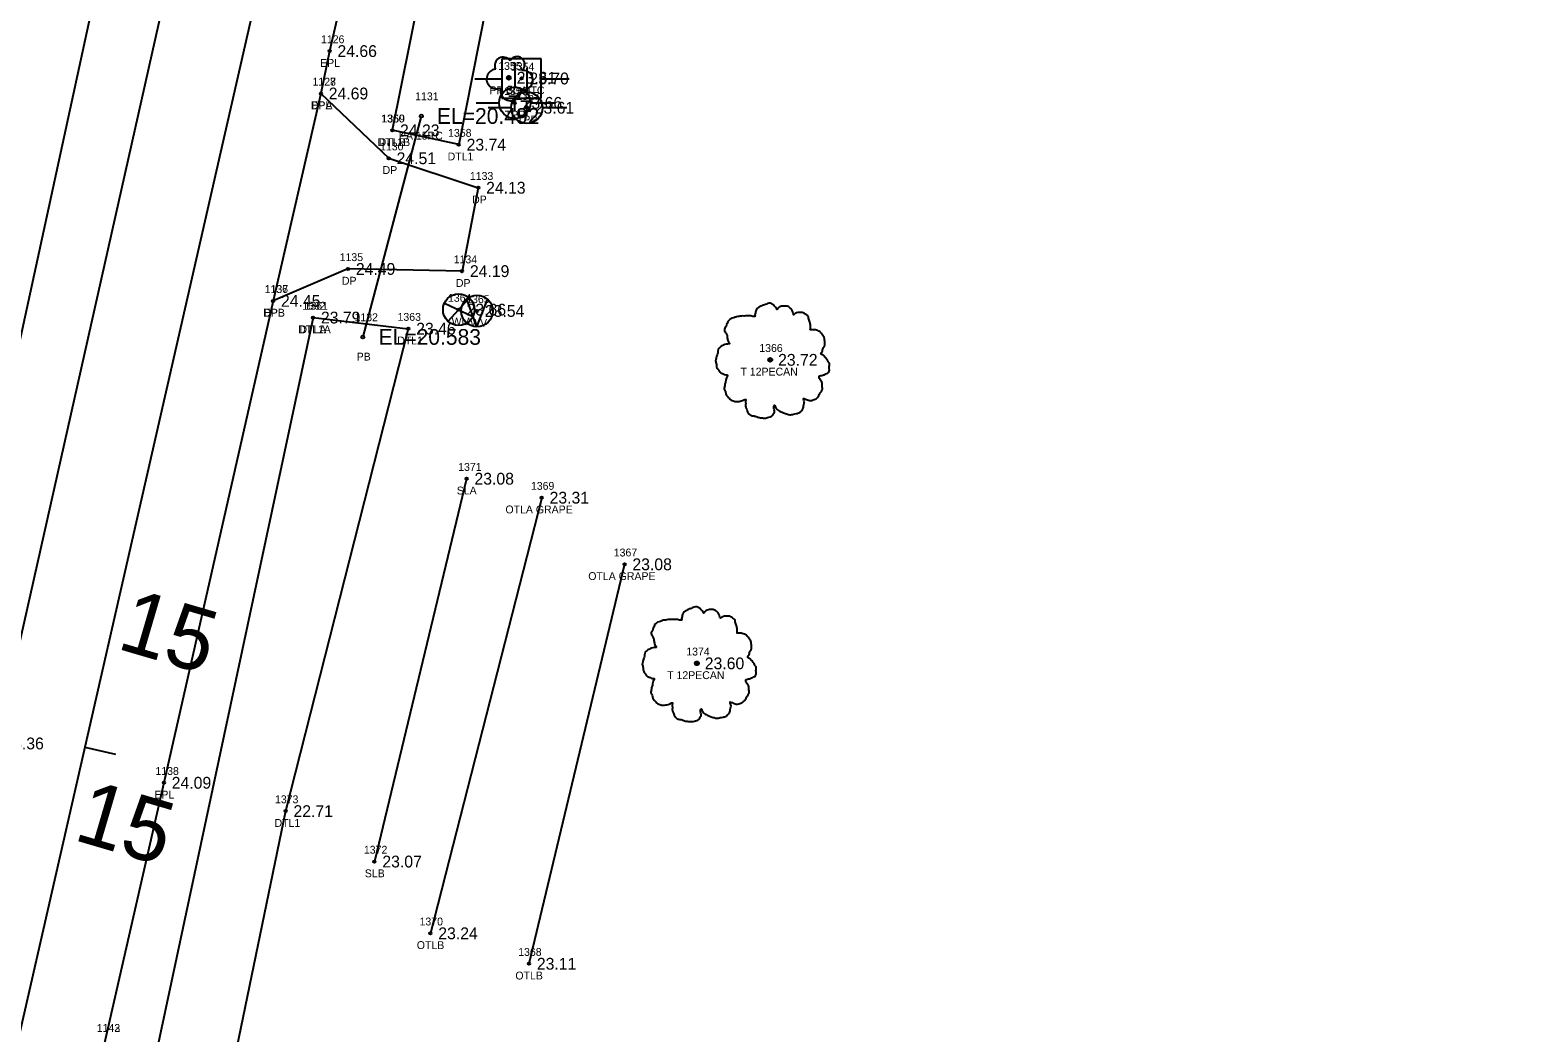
# Model space of a CAD drawing. Extents: x 2654414 to 2656963, y 761776 to 764965.
# Drawn here: x 2655871.2 to 2656062.9, y 763920.5 to 764047.9 of the extents above; entities that cross this region are included whole.
import ezdxf

# ---------------------------------------------------------------- set-up
doc = ezdxf.new("R2010")
doc.units = 0
for name, color, linetype in [('Default', 7, 'Continuous'), ('RD_EX_DR_Pipe', 7, 'Continuous'), ('RD_EX_DR_Pipe_txCode', 7, 'Continuous'), ('RD_EX_Driveway', 7, 'Continuous'), ('RD_EX_Driveway_txCode', 7, 'Continuous'), ('RD_EX_H2O', 7, 'Continuous'), ('RD_EX_H2O_txCode', 7, 'Continuous'), ('RD_EX_Road', 7, 'Continuous'), ('RD_EX_Road_txCode', 7, 'Continuous'), ('RD_EX_TX_Driveway_ELEV', 7, 'Continuous'), ('RD_EX_TX_H2O_ELEV', 7, 'Continuous'), ('RD_EX_TX_Road_ELEV', 7, 'Continuous'), ('RD_EX_TX_UT_ELEV', 7, 'Continuous'), ('RD_EX_TX_VEG_ELEV', 7, 'Continuous'), ('RD_EX_UT', 7, 'Continuous'), ('RD_EX_UT_txCode', 7, 'Continuous'), ('RD_EX_VEG', 7, 'Continuous'), ('RD_EX_VEG_txCode', 7, 'Continuous'), ('RD_HC_Cl', 7, 'Continuous'), ('RD_HC_Data_Tic', 7, 'Continuous'), ('RD_HC_Survey_ELEV', 7, 'Continuous'), ('RD_HC_TX_Sta50', 7, 'Continuous'), ('RD_SMD_Locator', 7, 'Continuous'), ('RD_TX_Pipe_ElevEX', 7, 'Continuous')]:
    doc.layers.add(name, color=color, linetype=linetype)

msp = doc.modelspace()

# ---------------------------------------------------------------- linework, layer by layer
at = {"layer": 'Default'}
msp.add_line((2656050.51, 764712.37), (2655383.26, 761787.51), dxfattribs=at)
at = {"layer": 'RD_EX_DR_Pipe'}
msp.add_line((2655920.92, 764037.01), (2655913.49, 764008.93), dxfattribs=at)
at = {"layer": 'RD_EX_Driveway'}
msp.add_lwpolyline([(2655908.15, 764039.87), (2655916.78, 764031.64), (2655928.16, 764027.89), (2655926.1, 764017.29), (2655911.6, 764017.57), (2655902.08, 764013.51)], dxfattribs=at)
at = {"layer": 'RD_EX_H2O'}
msp.add_line((2655907.16, 764011.39), (2655886.35, 763913.97), dxfattribs=at)
for points in [[(2655985.99, 764532.58), (2655990.84, 764527.53), (2655967.74, 764432.27), (2655946, 764335.4), (2655922.66, 764238.07), (2655902.06, 764145.42), (2655879.59, 764053.25), (2655859.1, 763959.14), (2655841.15, 763874.16), (2655837.57, 763865.39), (2655829.11, 763865.29), (2655761.29, 763886.78)], [(2655947.03, 764129.35), (2655938.92, 764130.64), (2655936.71, 764126.96), (2655925.1, 764074.36), (2655917.22, 764035.19)], [(2655947.03, 764129.35), (2655933.47, 764072.79), (2655925.68, 764033.37), (2655917.22, 764035.19)], [(2655907.16, 764011.39), (2655919.27, 764009.98), (2655903.67, 763948.66), (2655896.06, 763911.94), (2655886.35, 763913.97)]]:
    msp.add_lwpolyline(points, dxfattribs=at)
at = {"layer": 'RD_EX_Road'}
for points in [[(2656041.72, 764723.31), (2656018.5, 764622.03), (2656002.75, 764552.49), (2655997.43, 764530.02), (2655974.74, 764429.64), (2655952.97, 764333.57), (2655930.52, 764235.7), (2655909.18, 764142.93), (2655887.93, 764050.57), (2655866.91, 763957.26), (2655846.82, 763869.53), (2655845.21, 763862.22), (2655839.99, 763839.71), (2655823.38, 763766.66), (2655801.33, 763669.93), (2655780.03, 763576.53), (2655774.26, 763551.85), (2655771.37, 763539.86), (2655759.09, 763486.9), (2655736.94, 763391.72), (2655715.19, 763296.77), (2655711.35, 763278.45)], [(2656062.87, 764717.57), (2656039.84, 764617.04), (2656035.41, 764597.94), (2656033.38, 764589.18), (2656018.27, 764522.6), (2656017.22, 764517.64), (2656011.07, 764490.22), (2655996.52, 764425.63), (2655974.03, 764327.02), (2655960.71, 764269.34), (2655951.96, 764231.59), (2655930.84, 764138.62), (2655926.81, 764121.01), (2655909.26, 764045.26), (2655908.15, 764039.87), (2655902.08, 764013.51), (2655888.19, 763952.26), (2655880.73, 763919.6), (2655875, 763893.73), (2655866.73, 763857), (2655852.89, 763796.34), (2655850.73, 763786.52)]]:
    msp.add_lwpolyline(points, dxfattribs=at)
at = {"layer": 'RD_EX_UT'}
for p, q in [((2655936.15, 764044.29), (2655931.15, 764044.29)), ((2655931.15, 764044.29), (2655931.15, 764039.29)), ((2655932.81, 764043.75), (2655932.81, 764040.68)), ((2655936.15, 764039.29), (2655936.15, 764044.29)), ((2655934.34, 764043.13), (2655934.34, 764040.06)), ((2655927.72, 764041.73), (2655931.19, 764041.73)), ((2655936.08, 764041.73), (2655939.72, 764041.73)), ((2655927.88, 764038.7), (2655930.81, 764038.7)), ((2655929.41, 764038.08), (2655932.34, 764038.08)), ((2655931.15, 764039.29), (2655936.15, 764039.29)), ((2655934.81, 764038.7), (2655937.88, 764038.7)), ((2655936.34, 764038.08), (2655939.41, 764038.08)), ((2655923.85, 764013.24), (2655927.48, 764011.53)), ((2655924.33, 764010.94), (2655927, 764013.84)), ((2655928, 764010.23), (2655926.69, 764013.71)), ((2655928, 764010.23), (2655929.32, 764013.68))]:
    msp.add_line(p, q, dxfattribs=at)
for centre in [(2655932.81, 764038.68), (2655934.34, 764038.06), (2655925.68, 764012.4), (2655928, 764012.22)]:
    msp.add_circle(centre, 2, dxfattribs=at)
at = {"layer": 'RD_EX_VEG'}
for p, q in [((2655926.68, 763990.91), (2655914.97, 763942.25)), ((2655936.23, 763988.5), (2655922.08, 763933.13)), ((2655946.76, 763980.03), (2655934.61, 763929.26))]:
    msp.add_line(p, q, dxfattribs=at)
for centre, radius in [((2655932.05, 764041.87), 0.25), ((2655965.28, 764006.02), 0.25), ((2655965.27, 764006), 0.0001), ((2655955.96, 763967.44), 0.25), ((2655955.95, 763967.42), 0.0001)]:
    msp.add_circle(centre, radius, dxfattribs=at)
for centre, radius, start, end in [((2655931.33, 764043.41), 1.08, 34.9763, 204.756), ((2655933.09, 764043.57), 0.995, 308.7626, 152.0467), ((2655930.48, 764041.71), 1.26, 96.4518, 294.734), ((2655933.89, 764041.59), 1.22, 256.5667, 98.1046), ((2655932.29, 764040.27), 1.32, 166.8827, 5.7589)]:
    msp.add_arc(centre, radius, start, end, dxfattribs=at)
for points in [[(2655965.41, 764013.19), (2655965.11, 764013.21), (2655964.79, 764013.11), (2655964.54, 764013.01), (2655964.31, 764012.94), (2655964.09, 764012.84), (2655963.79, 764012.66), (2655963.56, 764012.46), (2655963.44, 764012.21), (2655963.39, 764011.99), (2655963.34, 764011.71), (2655963.34, 764011.54), (2655963.21, 764011.51), (2655963.06, 764011.54), (2655962.81, 764011.61), (2655962.56, 764011.61), (2655962.31, 764011.61), (2655961.96, 764011.59), (2655961.61, 764011.59), (2655961.34, 764011.54), (2655961.01, 764011.49), (2655960.64, 764011.36), (2655960.29, 764011.24), (2655959.99, 764010.99), (2655959.74, 764010.51), (2655959.61, 764010.16), (2655959.46, 764009.91), (2655959.61, 764009.46), (2655959.79, 764009.11), (2655959.81, 764008.91), (2655959.89, 764008.49), (2655959.99, 764008.26), (2655960.11, 764008.06), (2655960.04, 764008.04), (2655959.66, 764007.99), (2655959.36, 764007.89), (2655958.94, 764007.66), (2655958.72, 764007.44), (2655958.62, 764007.11), (2655958.59, 764006.76), (2655958.49, 764006.56), (2655958.42, 764006.29), (2655958.39, 764006.21), (2655958.34, 764005.89), (2655958.44, 764005.44), (2655958.47, 764005.09), (2655958.59, 764004.86), (2655958.74, 764004.69), (2655958.92, 764004.44), (2655959.31, 764004.22), (2655959.64, 764004.12), (2655959.84, 764004.09), (2655959.66, 764003.59), (2655959.61, 764003.24), (2655959.49, 764002.84), (2655959.49, 764002.77), (2655959.44, 764002.29), (2655959.59, 764001.97), (2655959.66, 764001.59), (2655959.84, 764001.37), (2655960.11, 764001.07), (2655960.44, 764000.84), (2655960.94, 764000.72), (2655961.34, 764000.74), (2655961.91, 764000.92), (2655962.16, 764000.99), (2655962.14, 764000.82), (2655962.16, 764000.44), (2655962.16, 764000.02), (2655962.31, 763999.69), (2655962.41, 763999.42), (2655962.56, 763999.17), (2655962.89, 763998.94), (2655963.29, 763998.87), (2655963.71, 763998.72), (2655964.16, 763998.64), (2655964.66, 763998.62), (2655965.26, 763998.77), (2655965.54, 763998.89), (2655965.64, 763999.07), (2655965.84, 763999.44), (2655965.79, 763999.67), (2655965.81, 764000.27), (2655965.91, 764000.09), (2655966.09, 763999.74), (2655966.59, 763999.44), (2655966.99, 763999.27), (2655967.46, 763999.12), (2655967.76, 763999.04), (2655968.24, 763999.12), (2655968.61, 763999.19), (2655968.99, 763999.32), (2655969.29, 763999.59), (2655969.46, 763999.87), (2655969.51, 764000.14), (2655969.59, 764000.52), (2655969.64, 764000.69)], [(2655969.64, 764000.69), (2655969.56, 764000.87), (2655969.51, 764001.12), (2655969.59, 764001.09), (2655969.76, 764001.04), (2655970.04, 764000.92), (2655970.26, 764000.84), (2655970.58, 764000.87), (2655970.86, 764000.97), (2655971.31, 764001.24), (2655971.58, 764001.72), (2655971.86, 764002.12), (2655971.93, 764002.44), (2655971.88, 764002.67), (2655971.86, 764003.17), (2655971.66, 764003.42), (2655971.61, 764003.54), (2655971.51, 764003.94), (2655971.58, 764003.99), (2655971.86, 764004.04), (2655972.23, 764004.17), (2655972.51, 764004.29), (2655972.73, 764004.46), (2655972.81, 764004.69), (2655972.78, 764005.09), (2655972.83, 764005.49), (2655972.76, 764005.64), (2655972.66, 764005.79), (2655972.58, 764005.99), (2655972.43, 764006.14), (2655972.33, 764006.29), (2655972.23, 764006.39), (2655972.11, 764006.54), (2655971.93, 764006.66), (2655971.78, 764006.71), (2655971.73, 764006.86), (2655971.88, 764007.06), (2655971.93, 764007.16), (2655971.96, 764007.39), (2655972.18, 764007.74), (2655972.23, 764008.14), (2655972.18, 764008.56), (2655972.13, 764008.84), (2655971.98, 764009.11), (2655971.78, 764009.36), (2655971.66, 764009.54), (2655971.48, 764009.66), (2655971.16, 764009.79), (2655970.91, 764009.84), (2655970.56, 764009.84), (2655970.36, 764009.89), (2655970.39, 764009.94), (2655970.39, 764010.09), (2655970.39, 764010.36), (2655970.31, 764010.81), (2655970.16, 764011.31), (2655970.16, 764011.34), (2655970.06, 764011.59), (2655969.84, 764011.79), (2655969.66, 764011.89), (2655969.46, 764012.01), (2655969.21, 764012.04), (2655968.91, 764012.04), (2655968.64, 764011.99), (2655968.44, 764011.89), (2655968.26, 764011.76), (2655968.19, 764011.91), (2655968.09, 764012.21), (2655968.04, 764012.36), (2655967.89, 764012.54), (2655967.66, 764012.74), (2655967.21, 764012.86), (2655966.59, 764012.79), (2655966.29, 764012.59), (2655966.14, 764012.41), (2655966.09, 764012.54), (2655965.89, 764012.74), (2655965.79, 764012.91), (2655965.61, 764013.04), (2655965.46, 764013.14), (2655965.36, 764013.19)], [(2655956.09, 763974.6), (2655955.79, 763974.63), (2655955.47, 763974.53), (2655955.22, 763974.43), (2655954.99, 763974.35), (2655954.77, 763974.25), (2655954.47, 763974.08), (2655954.24, 763973.88), (2655954.12, 763973.63), (2655954.07, 763973.4), (2655954.02, 763973.13), (2655954.02, 763972.95), (2655953.89, 763972.93), (2655953.74, 763972.95), (2655953.49, 763973.03), (2655953.24, 763973.03), (2655952.99, 763973.03), (2655952.64, 763973), (2655952.29, 763973), (2655952.02, 763972.95), (2655951.69, 763972.91), (2655951.32, 763972.78), (2655950.97, 763972.66), (2655950.67, 763972.41), (2655950.42, 763971.93), (2655950.3, 763971.58), (2655950.15, 763971.33), (2655950.3, 763970.88), (2655950.47, 763970.53), (2655950.5, 763970.33), (2655950.57, 763969.91), (2655950.67, 763969.68), (2655950.8, 763969.48), (2655950.72, 763969.46), (2655950.35, 763969.41), (2655950.05, 763969.31), (2655949.62, 763969.08), (2655949.4, 763968.86), (2655949.3, 763968.53), (2655949.27, 763968.18), (2655949.17, 763967.98), (2655949.1, 763967.71), (2655949.07, 763967.63), (2655949.02, 763967.31), (2655949.12, 763966.86), (2655949.15, 763966.51), (2655949.27, 763966.28), (2655949.42, 763966.11), (2655949.6, 763965.86), (2655950, 763965.63), (2655950.32, 763965.53), (2655950.52, 763965.51), (2655950.35, 763965.01), (2655950.3, 763964.66), (2655950.17, 763964.26), (2655950.17, 763964.18), (2655950.12, 763963.71), (2655950.27, 763963.38), (2655950.35, 763963.01), (2655950.52, 763962.78), (2655950.8, 763962.48), (2655951.12, 763962.26), (2655951.62, 763962.13), (2655952.02, 763962.16), (2655952.59, 763962.33), (2655952.84, 763962.41), (2655952.82, 763962.23), (2655952.84, 763961.86), (2655952.84, 763961.44), (2655952.99, 763961.11), (2655953.09, 763960.84), (2655953.24, 763960.59), (2655953.57, 763960.36), (2655953.97, 763960.29), (2655954.39, 763960.14), (2655954.84, 763960.06), (2655955.34, 763960.04), (2655955.94, 763960.19), (2655956.22, 763960.31), (2655956.32, 763960.49), (2655956.52, 763960.86), (2655956.47, 763961.09), (2655956.49, 763961.68), (2655956.59, 763961.51), (2655956.77, 763961.16), (2655957.27, 763960.86), (2655957.67, 763960.69), (2655958.14, 763960.54), (2655958.44, 763960.46), (2655958.92, 763960.54), (2655959.29, 763960.61), (2655959.67, 763960.74), (2655959.97, 763961.01), (2655960.14, 763961.29), (2655960.19, 763961.56), (2655960.27, 763961.93), (2655960.32, 763962.11)], [(2655960.32, 763962.11), (2655960.24, 763962.28), (2655960.19, 763962.53), (2655960.27, 763962.51), (2655960.44, 763962.46), (2655960.72, 763962.33), (2655960.94, 763962.26), (2655961.27, 763962.28), (2655961.54, 763962.38), (2655961.99, 763962.66), (2655962.27, 763963.13), (2655962.54, 763963.53), (2655962.61, 763963.86), (2655962.56, 763964.08), (2655962.54, 763964.58), (2655962.34, 763964.83), (2655962.29, 763964.96), (2655962.19, 763965.36), (2655962.27, 763965.41), (2655962.54, 763965.46), (2655962.91, 763965.58), (2655963.19, 763965.71), (2655963.41, 763965.88), (2655963.49, 763966.11), (2655963.46, 763966.51), (2655963.51, 763966.91), (2655963.44, 763967.06), (2655963.34, 763967.21), (2655963.26, 763967.41), (2655963.11, 763967.56), (2655963.01, 763967.71), (2655962.91, 763967.81), (2655962.79, 763967.96), (2655962.61, 763968.08), (2655962.47, 763968.13), (2655962.42, 763968.28), (2655962.56, 763968.48), (2655962.61, 763968.58), (2655962.64, 763968.81), (2655962.86, 763969.16), (2655962.91, 763969.56), (2655962.86, 763969.98), (2655962.81, 763970.26), (2655962.66, 763970.53), (2655962.47, 763970.78), (2655962.34, 763970.96), (2655962.17, 763971.08), (2655961.84, 763971.21), (2655961.59, 763971.26), (2655961.24, 763971.26), (2655961.04, 763971.31), (2655961.07, 763971.36), (2655961.07, 763971.51), (2655961.07, 763971.78), (2655960.99, 763972.23), (2655960.84, 763972.73), (2655960.84, 763972.76), (2655960.74, 763973), (2655960.52, 763973.2), (2655960.34, 763973.3), (2655960.14, 763973.43), (2655959.89, 763973.45), (2655959.59, 763973.45), (2655959.32, 763973.4), (2655959.12, 763973.3), (2655958.94, 763973.18), (2655958.87, 763973.33), (2655958.77, 763973.63), (2655958.72, 763973.78), (2655958.57, 763973.95), (2655958.34, 763974.15), (2655957.89, 763974.28), (2655957.27, 763974.2), (2655956.97, 763974), (2655956.82, 763973.83), (2655956.77, 763973.95), (2655956.57, 763974.15), (2655956.47, 763974.33), (2655956.29, 763974.45), (2655956.14, 763974.55), (2655956.04, 763974.6)]]:
    msp.add_spline(points, degree=3, dxfattribs=at)
at = {"layer": 'RD_HC_Cl'}
msp.add_line((2656050.51, 764712.37), (2655383.26, 761787.51), dxfattribs=at)
at = {"layer": 'RD_HC_Data_Tic'}
msp.add_line((2655878.14, 763956.78), (2655882.04, 763955.89), dxfattribs=at)
at = {"layer": 'RD_SMD_Locator'}
for centre, radius in [((2655909.26, 764045.26), 0.15), ((2655932.05, 764041.87), 0.15), ((2655933.66, 764041.78), 0.15), ((2655908.15, 764039.87), 0.15), ((2655908.15, 764039.87), 0.15), ((2655932.81, 764038.68), 0.15), ((2655934.34, 764038.06), 0.15), ((2655920.92, 764037.01), 0.2), ((2655917.22, 764035.19), 0.15), ((2655917.22, 764035.19), 0.15), ((2655925.68, 764033.37), 0.15), ((2655916.78, 764031.64), 0.15), ((2655928.16, 764027.89), 0.15), ((2655911.6, 764017.57), 0.15), ((2655926.1, 764017.29), 0.15), ((2655902.08, 764013.51), 0.15), ((2655902.08, 764013.51), 0.15), ((2655907.16, 764011.39), 0.15), ((2655907.16, 764011.39), 0.15), ((2655925.68, 764012.4), 0.15), ((2655928, 764012.22), 0.15), ((2655919.27, 764009.98), 0.15), ((2655913.49, 764008.93), 0.2), ((2655965.28, 764006.02), 0.15), ((2655926.68, 763990.91), 0.15), ((2655936.23, 763988.5), 0.15), ((2655946.76, 763980.03), 0.15), ((2655955.96, 763967.44), 0.15), ((2655888.19, 763952.26), 0.15), ((2655903.67, 763948.66), 0.15), ((2655914.97, 763942.25), 0.15), ((2655922.08, 763933.13), 0.15), ((2655934.61, 763929.26), 0.15)]:
    msp.add_circle(centre, radius, dxfattribs=at)

# ---------------------------------------------------------------- texts
at = {"layer": 'RD_EX_DR_Pipe_txCode'}
for s, p in [('1131', (2655920.14, 764039.01)), ('PA 15RC', (2655918.08, 764034.01)), ('1132', (2655912.43, 764010.93)), ('PB', (2655912.71, 764005.93))]:
    msp.add_text(s, height=1, dxfattribs=at).set_placement(p)
at = {"layer": 'RD_EX_Driveway_txCode'}
for s, p in [('1128', (2655907.09, 764040.87)), ('DPA', (2655906.88, 764037.87)), ('1130', (2655915.68, 764032.64)), ('DP', (2655916, 764029.64)), ('1133', (2655927.1, 764028.89)), ('DP', (2655927.38, 764025.89)), ('1135', (2655910.54, 764018.57)), ('1134', (2655925.04, 764018.29)), ('1136', (2655901, 764014.51)), ('DP', (2655910.83, 764015.57)), ('DP', (2655925.32, 764015.29)), ('DPB', (2655900.83, 764011.51)), ('1143', (2655879.66, 763920.6))]:
    msp.add_text(s, height=1, dxfattribs=at).set_placement(p)
at = {"layer": 'RD_EX_H2O_txCode'}
for s, p in [('1360', (2655915.81, 764036.19)), ('1359', (2655915.87, 764036.19)), ('DTL1B', (2655915.34, 764033.19)), ('DTLB', (2655915.5, 764033.19)), ('1358', (2655924.33, 764034.37)), ('DTL1', (2655924.27, 764031.37)), ('1362', (2655905.79, 764012.39)), ('1361', (2655906.07, 764012.39)), ('1363', (2655917.9, 764010.98)), ('DTL1A', (2655905.26, 764009.39)), ('DTLA', (2655905.43, 764009.39)), ('DTL1', (2655917.86, 764007.98)), ('1373', (2655902.32, 763949.66)), ('DTL1', (2655902.26, 763946.66))]:
    msp.add_text(s, height=1, dxfattribs=at).set_placement(p)
at = {"layer": 'RD_EX_Road_txCode'}
for s, p in [('1126', (2655908.17, 764046.26)), ('EPL', (2655908.06, 764043.26)), ('1127', (2655907.09, 764040.87)), ('EPL', (2655906.94, 764037.87)), ('1137', (2655901.02, 764014.51)), ('EPL', (2655900.88, 764011.51)), ('1138', (2655887.12, 763953.26)), ('EPL', (2655886.98, 763950.26)), ('1142', (2655879.66, 763920.6))]:
    msp.add_text(s, height=1, dxfattribs=at).set_placement(p)
at = {"layer": 'RD_EX_TX_Driveway_ELEV'}
for s, p in [('24.69', (2655909.15, 764039.12)), ('24.51', (2655917.78, 764030.89)), ('24.13', (2655929.16, 764027.14)), ('24.49', (2655912.6, 764016.82)), ('24.19', (2655927.1, 764016.54)), ('24.45', (2655903.08, 764012.76))]:
    msp.add_text(s, height=1.5, dxfattribs=at).set_placement(p)
at = {"layer": 'RD_EX_TX_H2O_ELEV'}
for s, p in [('24.23', (2655918.22, 764034.44)), ('24.23', (2655918.22, 764034.44)), ('23.74', (2655926.68, 764032.62)), ('23.79', (2655908.16, 764010.64)), ('23.79', (2655908.16, 764010.64)), ('23.46', (2655920.27, 764009.23)), ('22.71', (2655904.67, 763947.91))]:
    msp.add_text(s, height=1.5, dxfattribs=at).set_placement(p)
at = {"layer": 'RD_EX_TX_Road_ELEV'}
for s, p in [('24.66', (2655910.26, 764044.51)), ('24.69', (2655909.15, 764039.12)), ('24.45', (2655903.08, 764012.76)), ('24.36', (2655867.91, 763956.51)), ('24.09', (2655889.19, 763951.51))]:
    msp.add_text(s, height=1.5, dxfattribs=at).set_placement(p)
at = {"layer": 'RD_EX_TX_UT_ELEV'}
for s, p in [('23.66', (2655933.81, 764037.93)), ('23.61', (2655935.34, 764037.31)), ('23.66', (2655926.68, 764011.65)), ('23.54', (2655929, 764011.48))]:
    msp.add_text(s, height=1.5, dxfattribs=at).set_placement(p)
at = {"layer": 'RD_EX_TX_VEG_ELEV'}
for s, p in [('23.61', (2655933.05, 764041.12)), ('23.72', (2655966.28, 764005.27)), ('23.08', (2655927.68, 763990.16)), ('23.31', (2655937.23, 763987.75)), ('23.08', (2655947.76, 763979.28)), ('23.60', (2655956.96, 763966.69)), ('23.07', (2655915.97, 763941.5)), ('23.24', (2655923.08, 763932.38)), ('23.11', (2655935.61, 763928.51))]:
    msp.add_text(s, height=1.5, dxfattribs=at).set_placement(p)
at = {"layer": 'RD_EX_UT'}
for p in [(2655931.96, 764037.64), (2655933.49, 764037.02)]:
    msp.add_text('T', height=2, dxfattribs=at).set_placement(p)
at = {"layer": 'RD_EX_UT_txCode'}
for s, p in [('1354', (2655932.31, 764042.78)), ('PP 3D HTC', (2655929.6, 764039.78)), ('1356', (2655931.44, 764039.68)), ('1357', (2655933, 764039.06)), ('TPP', (2655931.54, 764036.68)), ('TPP', (2655933.08, 764036.06)), ('1364', (2655924.31, 764013.4)), ('1365', (2655926.63, 764013.23)), ('WM', (2655924.78, 764010.4)), ('WV', (2655927.14, 764010.23))]:
    msp.add_text(s, height=1, dxfattribs=at).set_placement(p)
at = {"layer": 'RD_EX_VEG_txCode'}
for s, p in [('1355', (2655930.7, 764042.87)), ('S', (2655931.74, 764039.87)), ('1366', (2655963.89, 764007.02)), ('T 12PECAN', (2655961.5, 764004.02)), ('1371', (2655925.61, 763991.91)), ('1369', (2655934.86, 763989.5)), ('SLA', (2655925.43, 763988.91)), ('OTLA GRAPE', (2655931.62, 763986.5)), ('1367', (2655945.39, 763981.03)), ('OTLA GRAPE', (2655942.15, 763978.03)), ('1374', (2655954.61, 763968.44)), ('T 12PECAN', (2655952.18, 763965.44)), ('1372', (2655913.62, 763943.25)), ('SLB', (2655913.74, 763940.25)), ('1370', (2655920.7, 763934.13)), ('OTLB', (2655920.35, 763931.13)), ('1368', (2655933.24, 763930.26)), ('OTLB', (2655932.88, 763927.26))]:
    msp.add_text(s, height=1, dxfattribs=at).set_placement(p)
at = {"layer": 'RD_HC_Survey_ELEV'}
msp.add_text('23.70', height=1.5, dxfattribs=at).set_placement((2655934.66, 764041.03))
at = {"layer": 'RD_HC_TX_Sta50'}
for rotation, p in [(343.649, (2655882.04, 763969.37)), (343.6302, (2655876.53, 763945.06))]:
    msp.add_text('15', height=8, rotation=rotation, dxfattribs=at).set_placement(p)
at = {"layer": 'RD_TX_Pipe_ElevEX'}
for s, p in [('EL=20.492', (2655922.92, 764036.01)), ('EL=20.583', (2655915.49, 764007.93))]:
    msp.add_text(s, height=2, dxfattribs=at).set_placement(p)

doc.saveas('drawing.dxf')
